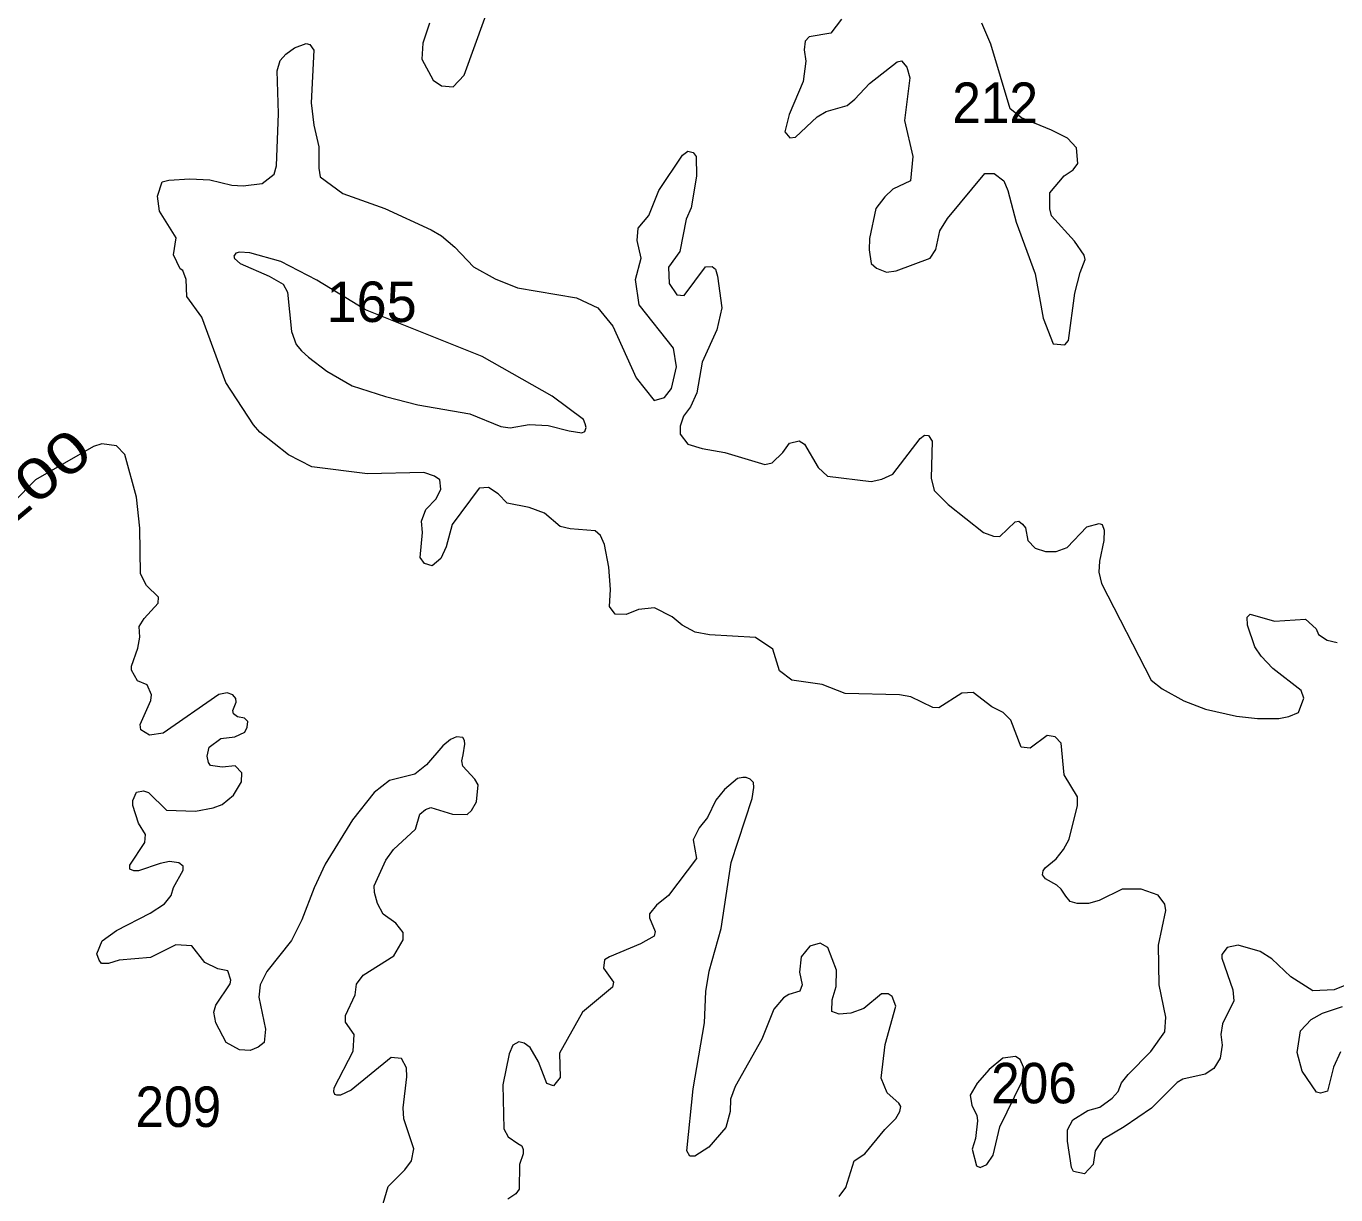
# Model space of a CAD drawing. Extents: x 499.9 to 555.3, y 9281.5 to 9336.8.
# Drawn here: x 512.88 to 518.06, y 9305.85 to 9310.48 of the extents above; entities that cross this region are included whole.
import ezdxf
from ezdxf.enums import TextEntityAlignment as Align

# ---------------------------------------------------------------- set-up
doc = ezdxf.new("R2010")
doc.units = 0
doc.header["$LTSCALE"] = 0.064
doc.layers.add('2', color=7, linetype='Continuous', lineweight=13)
doc.layers.add('21', color=7, linetype='Continuous')
doc.layers.add('61', color=7, linetype='Continuous')

msp = doc.modelspace()

# ---------------------------------------------------------------- linework, layer by layer
at = {"layer": '2'}
for points in [[(514.4783, 9310.4876), (514.4516, 9310.4097), (514.4482, 9310.3457), (514.4923, 9310.2629), (514.5255, 9310.2407), (514.5714, 9310.2361), (514.6149, 9310.2826), (514.7349, 9310.6144)], [(516.107, 9310.5041), (516.0649, 9310.448), (515.9792, 9310.4346), (515.963, 9310.417), (515.9596, 9310.3829), (515.9657, 9310.3373), (515.9548, 9310.2572), (515.8993, 9310.1267), (515.8834, 9310.0586), (515.9019, 9310.0343), (515.9249, 9310.0374), (516.0104, 9310.1173), (516.0461, 9310.1388), (516.1288, 9310.1631), (516.16, 9310.188), (516.2174, 9310.25), (516.3275, 9310.3357), (516.3445, 9310.3386), (516.3652, 9310.3137), (516.3763, 9310.2723), (516.3558, 9310.1031), (516.389, 9309.9612), (516.3797, 9309.8651), (516.3091, 9309.8317), (516.2775, 9309.8017), (516.2428, 9309.7559), (516.2173, 9309.6371), (516.2161, 9309.592), (516.224, 9309.5372), (516.2452, 9309.5193), (516.2843, 9309.5039), (516.3231, 9309.5087), (516.4579, 9309.5584), (516.4795, 9309.5937), (516.496, 9309.6675), (516.5262, 9309.7152), (516.6741, 9309.8935), (516.7106, 9309.8932), (516.7487, 9309.8647), (516.7648, 9309.8267), (516.7973, 9309.7008), (516.8727, 9309.4963), (516.9047, 9309.3213), (516.9439, 9309.2203), (516.9891, 9309.2159), (517.0038, 9309.2338), (517.0294, 9309.421), (517.0498, 9309.502), (517.0702, 9309.5536), (517.066, 9309.5708), (517.0279, 9309.6255), (516.9369, 9309.7266), (516.9304, 9309.7542), (516.9304, 9309.8172), (516.9867, 9309.8845), (517.0225, 9309.908), (517.0407, 9309.9335), (517.0354, 9309.9946), (517, 9310.0329), (516.9367, 9310.0654), (516.8187, 9310.1133), (516.773, 9310.1499), (516.6966, 9310.4053), (516.6616, 9310.488)], [(513.6964, 9309.8474), (513.7408, 9309.8443), (513.8171, 9309.854), (513.8635, 9309.8904), (513.873, 9309.9241), (513.8809, 9310.1315), (513.8762, 9310.3001), (513.8872, 9310.3402), (513.9096, 9310.3661), (513.9447, 9310.3902), (513.9907, 9310.4074), (514.0053, 9310.4036), (514.0204, 9310.3811), (514.0099, 9310.1729), (514.0208, 9310.0853), (514.04, 9309.9985), (514.0402, 9309.9151), (514.0464, 9309.8801), (514.1349, 9309.8143), (514.3019, 9309.7547), (514.4851, 9309.6711), (514.5255, 9309.6467), (514.578, 9309.6022), (514.6513, 9309.5244), (514.7372, 9309.4765), (514.8254, 9309.4418), (515.0586, 9309.4016), (515.144, 9309.3622), (515.2028, 9309.2903), (515.2955, 9309.0857), (515.3662, 9308.9963), (515.4076, 9309.0078), (515.4341, 9309.0437), (515.4549, 9309.1297), (515.4424, 9309.2035), (515.3063, 9309.3738), (515.2928, 9309.4747), (515.3147, 9309.5593), (515.2991, 9309.6284), (515.3033, 9309.6771), (515.3449, 9309.7281), (515.3847, 9309.8258), (515.4786, 9309.9661), (515.4995, 9309.9819), (515.5198, 9309.9765), (515.5317, 9309.9606), (515.5329, 9309.8833), (515.5124, 9309.7574), (515.4928, 9309.7135), (515.4677, 9309.5856), (515.4234, 9309.5226), (515.425, 9309.4585), (515.4562, 9309.4137), (515.485, 9309.4117), (515.5692, 9309.5251), (515.5958, 9309.5256), (515.6082, 9309.5147), (515.6161, 9309.4874), (515.6331, 9309.3627), (515.6138, 9309.2753), (515.5565, 9309.147), (515.5349, 9309.0259), (515.5103, 9308.9715), (515.4819, 9308.9346), (515.4695, 9308.8948), (515.4695, 9308.8623), (515.4992, 9308.8236), (515.5566, 9308.8055), (515.6452, 9308.7903), (515.8039, 9308.743), (515.8321, 9308.7491), (515.8745, 9308.79), (515.9015, 9308.8271), (515.9395, 9308.8364), (515.961, 9308.8233), (516.0149, 9308.7304), (516.052, 9308.6969), (516.2245, 9308.6761), (516.2658, 9308.6843), (516.3095, 9308.7048), (516.4179, 9308.8461), (516.4354, 9308.8587), (516.4506, 9308.8576), (516.4656, 9308.8351), (516.4609, 9308.6889), (516.4738, 9308.6395), (516.5287, 9308.5852), (516.6678, 9308.474), (516.7075, 9308.4597), (516.7325, 9308.4586), (516.7936, 9308.5162), (516.8079, 9308.5187), (516.8228, 9308.5075), (516.8344, 9308.4927), (516.844, 9308.4417)], [(517.1259, 9307.0186), (517.0839, 9307.0067), (517.0387, 9307.0068), (517.0114, 9307.0151), (516.9941, 9307.0352), (516.9758, 9307.0634), (516.9583, 9307.0795), (516.9127, 9307.1037), (516.9009, 9307.1206), (516.904, 9307.1365), (516.9115, 9307.1479), (516.9554, 9307.1829), (516.9844, 9307.2198), (517.0066, 9307.261), (517.04, 9307.394), (517.04, 9307.4289), (516.9872, 9307.5161), (516.9746, 9307.6412), (516.9513, 9307.6663), (516.9193, 9307.6714), (516.8533, 9307.6208), (516.8166, 9307.6255), (516.7762, 9307.7318), (516.7456, 9307.7623), (516.7012, 9307.7847), (516.6271, 9307.8418), (516.5819, 9307.838), (516.4911, 9307.7801), (516.4682, 9307.782), (516.3804, 9307.8242), (516.3359, 9307.8323), (516.1219, 9307.8374), (516.0309, 9307.8726), (515.9102, 9307.8895), (515.8612, 9307.9265), (515.8351, 9308.0121), (515.767, 9308.0583), (515.5847, 9308.0696), (515.5282, 9308.0793), (515.4773, 9308.1079), (515.4367, 9308.14), (515.3674, 9308.176), (515.3046, 9308.1699), (515.2558, 9308.1494), (515.2126, 9308.1513), (515.1895, 9308.1811), (515.1939, 9308.2486), (515.1875, 9308.337), (515.1699, 9308.4261), (515.1538, 9308.4615), (515.1336, 9308.4804), (515.034, 9308.4882), (514.9942, 9308.4977), (514.9323, 9308.5504), (514.8717, 9308.5722), (514.7851, 9308.5903), (514.7499, 9308.6265), (514.7117, 9308.6518), (514.675, 9308.6488), (514.5682, 9308.505), (514.5445, 9308.4166), (514.5224, 9308.3705), (514.4888, 9308.3423), (514.4587, 9308.3508), (514.4412, 9308.3749), (514.4505, 9308.4738), (514.4462, 9308.5184), (514.4641, 9308.5651), (514.5047, 9308.6076), (514.5225, 9308.6458), (514.5194, 9308.6816), (514.4983, 9308.6965), (514.4562, 9308.711), (514.2335, 9308.7063), (514.0122, 9308.7331), (513.92, 9308.7815), (513.8077, 9308.8703), (513.7818, 9308.8995), (513.6734, 9309.0675), (513.5776, 9309.3251), (513.5185, 9309.4076), (513.5158, 9309.475), (513.5023, 9309.5106), (513.4925, 9309.5169), (513.4656, 9309.5721), (513.4767, 9309.6391), (513.4111, 9309.7441), (513.4021, 9309.8044), (513.4209, 9309.8608), (513.4473, 9309.8678), (513.5301, 9309.8728), (513.6102, 9309.8683), (513.6964, 9309.8474)], [(513.6577, 9307.5465), (513.612, 9307.5531), (513.6041, 9307.5644), (513.5984, 9307.5892), (513.6073, 9307.6246), (513.6525, 9307.6589), (513.7081, 9307.6657), (513.7475, 9307.6842), (513.7575, 9307.7035), (513.7593, 9307.7263), (513.7461, 9307.7395), (513.7196, 9307.7453), (513.7032, 9307.7563), (513.7011, 9307.77), (513.7134, 9307.8032), (513.7127, 9307.8174), (513.7003, 9307.8322), (513.6786, 9307.8394), (513.6454, 9307.8338), (513.4257, 9307.6799), (513.3713, 9307.6718), (513.3367, 9307.6932), (513.3339, 9307.7151), (513.3757, 9307.8092), (513.3793, 9307.8324), (513.3616, 9307.872), (513.3236, 9307.8874), (513.3003, 9307.9295), (513.3001, 9307.9448), (513.3255, 9308.0163), (513.3333, 9308.06), (513.3308, 9308.102), (513.3506, 9308.1342), (513.4051, 9308.1949), (513.4066, 9308.2177), (513.359, 9308.2639), (513.3355, 9308.3108), (513.3334, 9308.4905), (513.3191, 9308.6139), (513.2741, 9308.7825), (513.2408, 9308.8163), (513.183, 9308.8241), (513.1495, 9308.8146), (512.9209, 9308.682), (512.8331, 9308.5942)], [(516.844, 9308.4417), (516.8726, 9308.4124), (516.9137, 9308.3993), (516.955, 9308.3991), (516.9989, 9308.4148), (517.077, 9308.4959)], [(517.077, 9308.4959), (517.1253, 9308.51), (517.1376, 9308.506), (517.1451, 9308.4834), (517.1436, 9308.442), (517.1264, 9308.36), (517.1246, 9308.3165), (517.1352, 9308.2719), (517.3316, 9307.8899), (517.3751, 9307.8559), (517.4603, 9307.8077), (517.5455, 9307.7749), (517.6681, 9307.7482), (517.7516, 9307.7386), (517.8351, 9307.7387), (517.8757, 9307.7466), (517.9129, 9307.7625), (517.9343, 9307.8181), (517.9235, 9307.8491), (517.8124, 9307.9355), (517.7664, 9307.9847), (517.7408, 9308.0221), (517.712, 9308.1078), (517.7105, 9308.1388), (517.7225, 9308.1516), (517.8184, 9308.1238), (517.9409, 9308.1312), (517.9827, 9308.0931), (517.9931, 9308.0709), (518.0269, 9308.0484), (518.0662, 9308.0394)], [(514.1457, 9306.538), (514.1454, 9306.564), (514.1842, 9306.645), (514.1896, 9306.6874), (514.2162, 9306.7235), (514.3376, 9306.7997), (514.3741, 9306.8632), (514.3737, 9306.8924), (514.3455, 9306.9283), (514.2949, 9306.9652), (514.2723, 9307.0072), (514.26, 9307.0503), (514.259, 9307.0771), (514.3059, 9307.1783), (514.3362, 9307.2197), (514.4231, 9307.3005), (514.4398, 9307.3595), (514.4625, 9307.379), (514.4833, 9307.3864), (514.5693, 9307.3597), (514.6263, 9307.3583), (514.6447, 9307.3742), (514.6635, 9307.4084), (514.6701, 9307.4759), (514.6575, 9307.4982), (514.6101, 9307.5492), (514.6054, 9307.5707), (514.6113, 9307.5946), (514.6176, 9307.6365), (514.6163, 9307.6509), (514.6095, 9307.6628), (514.5851, 9307.6652), (514.5615, 9307.6548), (514.5303, 9307.6303), (514.4666, 9307.5556), (514.4203, 9307.5178), (514.3197, 9307.4929), (514.2588, 9307.4461), (514.1742, 9307.3382), (514.0652, 9307.1617), (514.0217, 9307.0686), (513.9729, 9306.9421), (513.9321, 9306.8607), (513.8344, 9306.7374), (513.8082, 9306.6856), (513.8034, 9306.6364), (513.8298, 9306.5097), (513.824, 9306.4571), (513.8001, 9306.4386), (513.7695, 9306.4258), (513.7268, 9306.4285), (513.6736, 9306.4565), (513.6328, 9306.5354), (513.6249, 9306.5767), (513.6329, 9306.6051), (513.69, 9306.6887), (513.6927, 9306.7031), (513.6804, 9306.7409), (513.6415, 9306.749), (513.5892, 9306.7735), (513.5385, 9306.8389), (513.4751, 9306.8439), (513.3748, 9306.7933), (513.2514, 9306.782), (513.2086, 9306.7692), (513.1814, 9306.7688), (513.1714, 9306.783), (513.1626, 9306.8082), (513.1845, 9306.8588), (513.2402, 9306.9002), (513.3739, 9306.9686), (513.4299, 9307.006), (513.4572, 9307.0379), (513.4654, 9307.0702), (513.5037, 9307.1392), (513.5045, 9307.1548), (513.4873, 9307.1678), (513.4497, 9307.1733), (513.4131, 9307.1655), (513.3271, 9307.1357), (513.3088, 9307.136), (513.2938, 9307.1426), (513.293, 9307.1587), (513.353, 9307.2486), (513.3554, 9307.2799), (513.3271, 9307.3248), (513.305, 9307.394), (513.3049, 9307.4147), (513.3202, 9307.4475), (513.3477, 9307.4518), (513.3677, 9307.4458), (513.4387, 9307.3755), (513.5523, 9307.3725), (513.6224, 9307.3851), (513.6581, 9307.3981)], [(513.6581, 9307.3981), (513.7037, 9307.4357), (513.7345, 9307.4877), (513.7359, 9307.5229), (513.7098, 9307.5505), (513.6577, 9307.5465)], [(515.5711, 9306.6587), (515.5833, 9306.7389), (515.6316, 9306.9078), (515.6701, 9307.1695), (515.7534, 9307.4225), (515.7602, 9307.4656), (515.7591, 9307.4853), (515.7452, 9307.4989), (515.7305, 9307.505), (515.7161, 9307.5056), (515.6955, 9307.5013), (515.6449, 9307.4573), (515.6098, 9307.4158), (515.5776, 9307.3469), (515.5438, 9307.3065), (515.5207, 9307.2587), (515.5339, 9307.1842), (515.4231, 9307.0384), (515.376, 9307.0004), (515.3478, 9306.9654), (515.3481, 9306.9502), (515.3702, 9306.8965), (515.3668, 9306.8774), (515.3126, 9306.8469), (515.1893, 9306.7962), (515.1704, 9306.7833), (515.166, 9306.7513), (515.2052, 9306.6953), (515.202, 9306.6761), (515.0833, 9306.5767), (514.9921, 9306.4142), (514.995, 9306.3186), (514.9688, 9306.2858), (514.9422, 9306.2946), (514.9086, 9306.38), (514.8765, 9306.437), (514.8517, 9306.454), (514.8309, 9306.46), (514.8071, 9306.4469), (514.7924, 9306.4126), (514.7674, 9306.2895), (514.7714, 9306.1159), (514.7894, 9306.084), (514.8266, 9306.057), (514.8433, 9306.0478), (514.8485, 9306.0342), (514.8481, 9306.0168), (514.8343, 9305.9743), (514.8323, 9305.8765), (514.8193, 9305.8589), (514.7874, 9305.8369)], [(517.3886, 9306.9785), (517.3847, 9307.0044), (517.3589, 9307.0392), (517.2914, 9307.0638), (517.2169, 9307.0636), (517.1259, 9307.0186)], [(518.0969, 9306.6819), (518.054, 9306.6659), (517.9706, 9306.6615), (517.8838, 9306.7168), (517.8086, 9306.7877), (517.7618, 9306.8166), (517.6746, 9306.8425), (517.6315, 9306.8331), (517.6105, 9306.8048), (517.61, 9306.7906), (517.6544, 9306.6658), (517.6575, 9306.6214), (517.6131, 9306.5313), (517.6069, 9306.4884), (517.6114, 9306.4462), (517.6038, 9306.3955), (517.5785, 9306.3546), (517.5439, 9306.3316), (517.4556, 9306.3124), (517.4339, 9306.2986), (517.3324, 9306.1975), (517.2247, 9306.1232), (517.1406, 9306.0737), (517.1102, 9306.0284), (517.1019, 9305.9752), (517.0669, 9305.9381), (517.024, 9305.9472), (517.0159, 9305.9631), (517.0004, 9306.0674), (517.0005, 9306.112), (517.021, 9306.151), (517.0805, 9306.1882), (517.1277, 9306.2013), (517.1775, 9306.2367), (517.2008, 9306.2631), (517.2142, 9306.2971), (517.2396, 9306.3302), (517.3298, 9306.4208), (517.3856, 9306.4994), (517.3887, 9306.5568), (517.3633, 9306.6849), (517.36, 9306.8417), (517.3886, 9306.9785)], [(516.0975, 9305.8478), (516.1235, 9305.8836), (516.1573, 9305.9893), (516.1987, 9306.0172), (516.278, 9306.1135), (516.3217, 9306.156), (516.3379, 9306.1845), (516.3411, 9306.2034), (516.3334, 9306.217), (516.2871, 9306.2576), (516.2636, 9306.3165), (516.279, 9306.4491), (516.3218, 9306.6004), (516.3071, 9306.6386), (516.2914, 9306.6498), (516.2653, 9306.6495), (516.1957, 9306.5916), (516.1441, 9306.5736), (516.0972, 9306.5689), (516.0687, 9306.5798), (516.0705, 9306.6252), (516.0855, 9306.6789), (516.0868, 9306.7431), (516.0522, 9306.8332), (516.0229, 9306.8499), (515.9814, 9306.8386), (515.9471, 9306.7962), (515.9405, 9306.7358), (515.9512, 9306.685), (515.942, 9306.6603), (515.8982, 9306.6468), (515.878, 9306.6333), (515.8399, 9306.5886), (515.7914, 9306.4699), (515.6865, 9306.2825), (515.6684, 9306.2329), (515.6664, 9306.1845), (515.6501, 9306.1209), (515.5822, 9306.0436), (515.5271, 9306.0077)], [(515.5271, 9306.0077), (515.5077, 9306.0074), (515.4952, 9306.0286), (515.5201, 9306.2736), (515.5647, 9306.5353), (515.5711, 9306.6587)], [(518.0797, 9306.42), (518.0517, 9306.36), (518.0277, 9306.2647), (518.0008, 9306.2571), (517.9853, 9306.2606), (517.9275, 9306.344), (517.9076, 9306.4169), (517.9211, 9306.5029), (517.9634, 9306.5474), (518.0079, 9306.5725), (518.0874, 9306.5991)], [(514.1039, 9306.2514), (514.1001, 9306.2619), (514.1014, 9306.2779), (514.1764, 9306.4233), (514.1799, 9306.489), (514.1457, 9306.538)], [(514.2884, 9305.7978), (514.3142, 9305.8875), (514.3806, 9305.9529), (514.4066, 9305.9895), (514.4157, 9306.0369), (514.3762, 9306.1558), (514.3744, 9306.1987), (514.3885, 9306.3213), (514.3874, 9306.3574), (514.3667, 9306.3944), (514.3268, 9306.3974), (514.1681, 9306.2684), (514.126, 9306.2491), (514.1122, 9306.2482), (514.1039, 9306.2514)]]:
    msp.add_lwpolyline(points, dxfattribs=at)
for points in [[(514.225, 9309.355), (514.0326, 9309.4718), (513.8897, 9309.5452), (513.7671, 9309.5797), (513.7268, 9309.5823), (513.7124, 9309.5789), (513.7051, 9309.5671), (513.7069, 9309.5571), (513.7291, 9309.538), (513.8436, 9309.4883), (513.8999, 9309.4556), (513.9161, 9309.4239), (513.9321, 9309.2689), (513.951, 9309.2176), (513.9724, 9309.1927), (513.9992, 9309.1671), (514.0726, 9309.1116), (514.1729, 9309.0545), (514.3042, 9309.0112), (514.4324, 9308.9782), (514.6378, 9308.9435), (514.7594, 9308.8935), (514.7963, 9308.8878), (514.8717, 9308.9004), (514.9465, 9308.8973), (515.0308, 9308.8764), (515.0802, 9308.8686), (515.0927, 9308.8728), (515.0978, 9308.8887), (515.0938, 9308.9036), (515.0863, 9308.9203), (514.9631, 9309.0133), (514.6862, 9309.1693)], [(516.7332, 9306.1229), (516.8202, 9306.3012), (516.8257, 9306.3596), (516.8137, 9306.3895), (516.7951, 9306.4016), (516.7448, 9306.3955), (516.691, 9306.3506), (516.6425, 9306.2965), (516.6156, 9306.2484), (516.6223, 9306.2073), (516.6422, 9306.1702), (516.645, 9306.1473), (516.6365, 9306.0777), (516.6235, 9306.0356), (516.6406, 9305.9694), (516.6551, 9305.9628), (516.6813, 9305.9748), (516.7066, 9306.0121)]]:
    msp.add_lwpolyline(points, close=True, dxfattribs=at)

# ---------------------------------------------------------------- texts
at = {"layer": '21', "width": 0.95}
for s, p in [('212', (516.5448, 9310.0936)), ('206', (516.6982, 9306.2165)), ('209', (513.3155, 9306.1231))]:
    msp.add_text(s, height=0.16, dxfattribs=at).set_placement(p)
at = {"layer": '21'}
msp.add_text('165', height=0.16, dxfattribs=at).set_placement((514.0707, 9309.3064))
at = {"layer": '61', "width": 1.3}
msp.add_text('200', height=0.16, rotation=39.806, dxfattribs=at).set_placement((512.9786, 9308.626), align=Align.CENTER)

doc.saveas('drawing.dxf')
